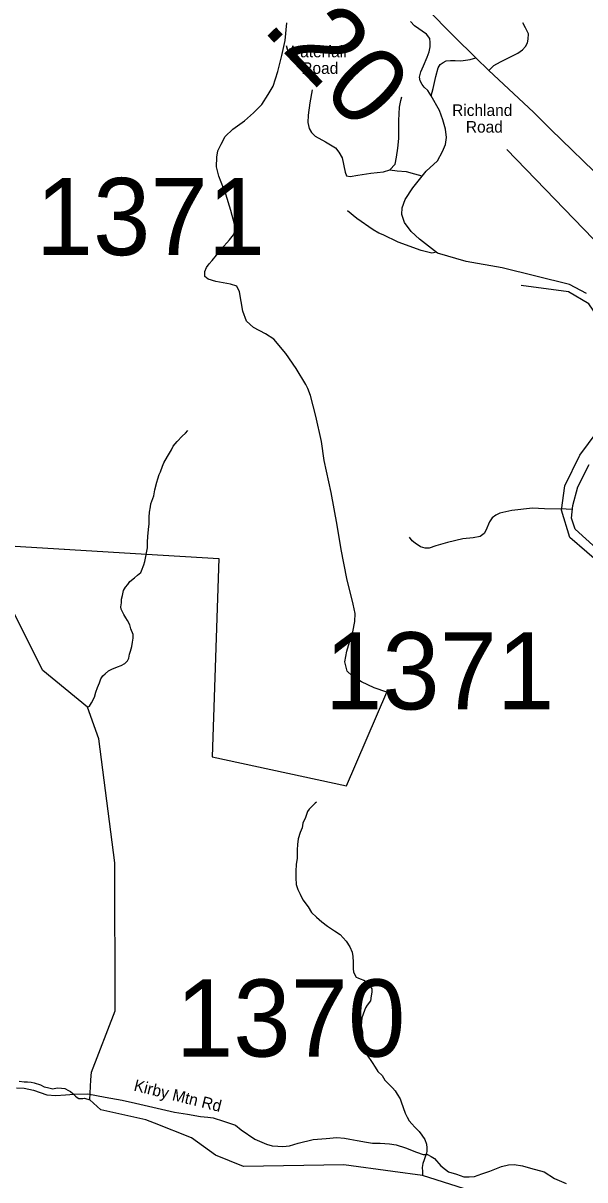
# Model space of a CAD drawing. Extents: x 1159738 to 1321356, y 736314 to 882035.
# Drawn here: x 1226659 to 1230300, y 844628 to 852123 of the extents above; entities that cross this region are included whole.
import ezdxf

# ---------------------------------------------------------------- set-up
doc = ezdxf.new("R2010")
doc.units = 0
for name, color, linetype in [('Exist Boundary Land Use Forest National US Forest Service', 7, 'Continuous'), ('Exist Hydrographic Creek Single Shore', 7, 'Continuous'), ('Exist Hydrographic Misc Water Feature', 7, 'Continuous'), ('Exist Road Non-System Type 51', 7, 'Continuous'), ('Exist Road Primary US Attributed', 7, 'Continuous'), ('Exist Road Secondary Mileage Hundredths English Label', 7, 'Continuous'), ('Exist Road Secondary Type 51 Attributed', 7, 'Continuous'), ('Exist Road Secondary Type 51 Label', 7, 'Continuous'), ('Exist Road Secondary Type 51 Number Label', 7, 'Continuous')]:
    doc.layers.add(name, color=color, linetype=linetype)

msp = doc.modelspace()

# ---------------------------------------------------------------- linework, layer by layer
at = {"layer": 'Exist Boundary Land Use Forest National US Forest Service'}
for points in [[(1228023.5, 850751.6), (1228036.5, 850785.6), (1228028.5, 850819.6), (1228005.5, 850909.6), (1227973.5, 851014.6), (1227928.5, 851130.6), (1227912.5, 851192.6), (1227914.5, 851254.6), (1227921.5, 851294.6), (1227942.5, 851339.6), (1227969.5, 851387.6), (1228018.5, 851435.6), (1228094.5, 851489.6), (1228153.5, 851542.6), (1228207.5, 851596.6), (1228248.5, 851659.6), (1228280.5, 851713.6), (1228310.5, 851808.6), (1228335.5, 851913.6), (1228357.5, 852009.6), (1228368.5, 852124.6)], [(1226391.5, 848747.4), (1227458.6, 848682.2), (1227928.7, 848653.6), (1227883.7, 847369.6), (1228755.6, 847181.6), (1229017.6, 847788.6), (1228935.6, 847816.5), (1228852.6, 847855.6), (1228791.6, 847894.6), (1228758.6, 847923.6), (1228743.6, 847983.6), (1228757.6, 848053.6), (1228781.6, 848133.6), (1228796.7, 848178.6), (1228808.6, 848246.5), (1228810.6, 848296.6), (1228797.6, 848358.6), (1228757.6, 848523.6), (1228720.6, 848712.6), (1228694.6, 848869.5), (1228656.6, 849082.5), (1228609.6, 849289.5), (1228592.6, 849412.6), (1228556.6, 849575.6), (1228522.6, 849710.6), (1228505.6, 849756.6), (1228492.7, 849781.6), (1228428.6, 849884.7), (1228361.6, 849982.6), (1228283.6, 850074.6), (1228230.6, 850109.6), (1228153.6, 850151.6), (1228106.5, 850191.6), (1228084.5, 850255.6), (1228061.5, 850382.6), (1228044.5, 850418.6), (1228004.5, 850431.6), (1227907.5, 850448.6), (1227859.5, 850463.6), (1227836.5, 850480.6), (1227836.5, 850512.6), (1227847.5, 850539.6), (1227866.2, 850562.4), (1227884.5, 850584.6), (1227911.9, 850619), (1227942.5, 850657.6), (1227996.5, 850718.6), (1228023.5, 850751.6)]]:
    msp.add_lwpolyline(points, dxfattribs=at)
at = {"layer": 'Exist Hydrographic Creek Single Shore'}
for points in [[(1227097.9, 845276.6), (1227103.6, 845325.9), (1227255.7, 845723.3), (1227254.7, 846681.8), (1227150.6, 847484.9), (1227076.7, 847690.2), (1226786.6, 847928.8), (1226334.6, 848824.1), (1226300.6, 849107.1), (1226352.5, 849516.4), (1226398.6, 850014.4), (1226434.6, 850122), (1226445.5, 850886.7), (1226493.5, 851095.8), (1226459.5, 851414.9), (1226405.5, 851580.1), (1226414.5, 851914.8), (1226559.5, 852387.9)], [(1227510.1, 844994.5), (1227453.7, 845016.8), (1227163.6, 845081.8), (1227091.1, 845146.2), (1227097.9, 845276.6)], [(1231879.7, 843651.3), (1231599.7, 843775.1), (1231416.7, 843814.8), (1231041.8, 843815.8), (1230803.7, 843938.7), (1230461.7, 844290.2), (1230280.7, 844375.9), (1229832.7, 844470.3), (1229248.1, 844656.2), (1229054.7, 844682.8), (1228738.7, 844725.2), (1228087.7, 844715.2), (1227906.6, 844787.8), (1227750.7, 844899.3), (1227510.1, 844994.5)]]:
    msp.add_lwpolyline(points, dxfattribs=at)
at = {"layer": 'Exist Hydrographic Misc Water Feature'}
for points in [[(1230812.6, 847874.4), (1230623.7, 848311.5), (1230422.6, 848601.1), (1230202.6, 848789.4), (1230149.6, 848967.7), (1230169.6, 849124.8), (1230266.6, 849323.2), (1230499.6, 849633.6), (1230535.6, 849741.2), (1230511.3, 850031.3), (1230325.6, 850303.5), (1230193.6, 850381.6), (1229886.6, 850423.9)], [(1227076.7, 847690.2), (1227089, 847697.9), (1227103.4, 847719.6), (1227122.5, 847755.1), (1227131.2, 847786.9), (1227142.1, 847818.6), (1227154.8, 847848.3), (1227163.6, 847874.1), (1227176.1, 847893.8), (1227190.5, 847907.4), (1227212.9, 847926.9), (1227235.2, 847936.3), (1227271.6, 847951.4), (1227293.8, 847960.8), (1227318.2, 847974.2), (1227336.7, 847991.8), (1227345.1, 848007.5), (1227349.7, 848033.4), (1227356.4, 848053.2), (1227363.1, 848083.1), (1227367.8, 848111), (1227372.5, 848136.9), (1227373.1, 848160.9), (1227358.1, 848199.3), (1227350.7, 848223.5), (1227335.3, 848251.9), (1227325.8, 848270.2), (1227312.4, 848290.6), (1227302.8, 848308.8), (1227295.3, 848325), (1227293.7, 848341.1), (1227296.3, 848367), (1227297, 848391), (1227303.6, 848414.9), (1227310.3, 848446.7), (1227322.9, 848468.4), (1227337.5, 848486.1), (1227352, 848505.7), (1227380.6, 848528.9), (1227401.1, 848546.4), (1227421.5, 848564), (1227427.7, 848573.8), (1227442.8, 848613.4), (1227447.3, 848635.3), (1227465.6, 848722.9), (1227466.6, 848758.9), (1227467.6, 848796.9), (1227472.7, 848842.8), (1227475.6, 848878.8), (1227476.8, 848922.8), (1227477.6, 848954.8), (1227484.4, 848988.6), (1227487, 849008.6), (1227506.4, 849060.1), (1227513.3, 849100), (1227526.6, 849147.6), (1227533.2, 849169.5), (1227541.9, 849197.3), (1227550.3, 849215.1), (1227563.4, 849252.8), (1227572, 849274.5), (1227594.9, 849313.9), (1227620.1, 849357.4), (1227632.7, 849381), (1227657.6, 849412.4), (1227690.4, 849447.6), (1227710.9, 849465.1), (1227727.3, 849482.6)], [(1228561.9, 847075.5), (1228551.7, 847067.8), (1228541.5, 847058.1), (1228533.3, 847050.2), (1228512.8, 847030.7), (1228502.4, 847015), (1228489.3, 846975.3), (1228472.4, 846939.7), (1228467.6, 846909.9), (1228454.7, 846878.2), (1228441.7, 846838.5), (1228436.8, 846800.6), (1228435.9, 846766.5), (1228434.5, 846712.5), (1228429.4, 846670.7), (1228426.2, 846628.7), (1228427.1, 846584.6), (1228430.1, 846542.6), (1228439.2, 846510.3), (1228454.5, 846479.9), (1228471.5, 846443.4), (1228506.4, 846396.5), (1228527.5, 846359.9), (1228560.6, 846329), (1228596, 846300.1), (1228633.2, 846271.2), (1228676.5, 846242), (1228713.9, 846217), (1228752.8, 846174), (1228777.9, 846137.3), (1228793.1, 846102.9), (1228796.2, 846074.8), (1228799.4, 846038.7), (1228798.3, 845996.7), (1228801.7, 845974.6), (1228818.9, 845942.1), (1228828.7, 845937.9), (1228844.5, 845929.5), (1228868.4, 845922.8), (1228894.1, 845906.2), (1228909.4, 845883.7), (1228919.1, 845865.5), (1228918.5, 845843.5), (1228915.8, 845819.5), (1228910.9, 845787.7), (1228890.3, 845760.1), (1228877.8, 845742.4), (1228871.3, 845724.6), (1228854.1, 845677), (1228853.6, 845655), (1228850.8, 845625.1), (1228859.7, 845584.9), (1228859.2, 845562.8), (1228866.1, 845520.6), (1228873, 845480.4), (1228890, 845435.9), (1228920.7, 845389.1), (1228941.9, 845358.5), (1228959.2, 845330.1), (1228986.5, 845303.3), (1229003.8, 845274.9), (1229033.1, 845244.2), (1229052.6, 845223.6), (1229070.1, 845205.2), (1229083.5, 845182.8), (1229102.7, 845152.3), (1229110.3, 845134.1), (1229123.3, 845097.7), (1229136.3, 845059.3), (1229147.7, 845035), (1229161.1, 845010.7), (1229178.6, 844990.2), (1229198, 844969.7), (1229213.7, 844955.2), (1229227.3, 844940.9), (1229242.8, 844918.5), (1229264.1, 844889.9), (1229273.3, 844859.6), (1229276.7, 844835.6), (1229276.1, 844813.6), (1229273.8, 844801.7), (1229267.3, 844783.8), (1229258.6, 844757.9), (1229250, 844734.2), (1229245.4, 844708.3), (1229248.7, 844682.2), (1229248.1, 844656.2)], [(1226634, 845268), (1226665.9, 845263.1), (1226687.9, 845262.6), (1226711.9, 845262), (1226731.9, 845257.4), (1226771.6, 845244.4), (1226795.2, 845231.8), (1226817.2, 845227.3), (1226852.9, 845218.3), (1226881.1, 845223.6), (1226909, 845222.9), (1226929, 845220.3), (1226952.6, 845207.8), (1226966.6, 845201.4), (1226982.1, 845187), (1226999.8, 845170.5), (1227009.5, 845162.2), (1227019.4, 845155.9), (1227031.4, 845155.7), (1227045.4, 845155.3), (1227057.5, 845157), (1227091.1, 845146.2)]]:
    msp.add_lwpolyline(points, dxfattribs=at)
at = {"layer": 'Exist Road Non-System Type 51'}
for points in [[(1228533.4, 851689.9), (1228518, 851606), (1228506.8, 851526.2), (1228505.4, 851480.1), (1228512.4, 851440.9), (1228529.2, 851414.3), (1228553, 851390.5), (1228620.1, 851354.1), (1228683, 851315), (1228705.4, 851287), (1228727.7, 851250.6), (1228747.3, 851156.9), (1228755.7, 851133.1), (1228778.1, 851128.9), (1228828.4, 851137.3), (1228912.3, 851151.3), (1228996.2, 851159.7), (1229036.7, 851172.3), (1229071.7, 851208.6), (1229080.1, 851253.4), (1229087, 851312.2), (1229094, 851375.1), (1229095.4, 851491.3), (1229099.6, 851579.4), (1229108, 851621.4), (1229115, 851645.2)], [(1229036.7, 851172.3), (1229084.3, 851166.7), (1229143, 851161.1), (1229196.1, 851147.1), (1229243.6, 851134.5)], [(1229330.3, 850637.1), (1229309.4, 850632.9), (1229239.4, 850649.7), (1229091.2, 850702.8), (1228992, 850751.8), (1228965.4, 850761.6), (1228929.1, 850782.6), (1228822.8, 850856.8), (1228761.3, 850905.7)], [(1230215.7, 848972.1), (1230178, 848973.5), (1230038.2, 848974.9), (1229961.3, 848980.5), (1229827.1, 848965.1), (1229748.8, 848946.9), (1229723.6, 848935.7), (1229699.8, 848917.5), (1229683, 848892.3), (1229659.3, 848835), (1229646.7, 848815.4), (1229621.5, 848797.2), (1229576.8, 848788.8), (1229509.7, 848781.8), (1229409, 848758), (1229334.9, 848735.6), (1229290.2, 848721.6), (1229265, 848721.6), (1229235.6, 848730), (1229199.3, 848752.4), (1229181.1, 848767.8), (1229164.3, 848791.6)]]:
    msp.add_lwpolyline(points, dxfattribs=at)
at = {"layer": 'Exist Road Primary US Attributed'}
for points in [[(1229593.5, 851898.4), (1229450.8, 852038.7), (1229388.4, 852100.6), (1229282.8, 852210.7), (1229216.2, 852273.3), (1229178.7, 852308.4), (1229124.5, 852349.9), (1229080.6, 852379.4), (1229030.4, 852408.1), (1228992.9, 852424.9), (1228945, 852443.2), (1228911.6, 852454.2), (1228886, 852458.4), (1228830.9, 852471.1)], [(1229678.9, 851815.4), (1229593.5, 851898.4)], [(1230427.9, 851095.9), (1230078.8, 851433.4), (1229967.8, 851545.5), (1229678.9, 851815.4)]]:
    msp.add_lwpolyline(points, dxfattribs=at)
at = {"layer": 'Exist Road Secondary Type 51 Attributed'}
for points in [[(1229304, 851651.1), (1229282.2, 851686.6), (1229258.5, 851707.7), (1229244.9, 851726.1), (1229232.2, 851750), (1229228.2, 851773.2), (1229237, 851808.3), (1229253.7, 851846.5), (1229278.4, 851901.6), (1229291.2, 851935.9), (1229297.6, 851968.6), (1229298.4, 851997.3), (1229295.2, 852023.6), (1229273.6, 852052.3), (1229195, 852106), (1229169.6, 852133.3)], [(1229678.9, 851815.4), (1229710.8, 851848.1), (1229753, 851872.1), (1229835.7, 851913.8), (1229864.9, 851927.3), (1229895.8, 851951), (1229915, 851971), (1229928.5, 851995.7), (1229933.3, 852019.6), (1229934.9, 852053.9), (1229915, 852092.2), (1229897.4, 852124.1)], [(1229304, 851651.1), (1229318.1, 851699.1), (1229335.1, 851777.9), (1229348.6, 851833), (1229363, 851854.5), (1229382.9, 851868.1), (1229401.3, 851878.4), (1229430, 851880.8), (1229459.6, 851880.3), (1229495.5, 851878.1), (1229557.6, 851887.2), (1229593.5, 851898.4)], [(1230311.2, 850372.1), (1230200.4, 850428.4), (1229763.6, 850538.3), (1229531.2, 850578.2), (1229344.6, 850633.1), (1229227.5, 850722.2), (1229174.4, 850773.8), (1229130.7, 850831.6), (1229113, 850883.8), (1229115.1, 850927), (1229135.4, 850980.1), (1229185.3, 851056.7), (1229271.2, 851163), (1229346.2, 851230.2), (1229378.5, 851291), (1229396.1, 851337.2), (1229402.5, 851381.9), (1229396.1, 851436.1), (1229379, 851495.9), (1229358.2, 851557), (1229304, 851651.1)], [(1230376.3, 848718.6), (1230237.9, 848843.5), (1230214.4, 848915.4), (1230222.2, 848996.7), (1230255, 849118.6), (1230328.4, 849264)], [(1226616.7, 845225.2), (1226666.3, 845222.5), (1226726.6, 845209.1), (1226812.4, 845178.3), (1226871.4, 845175.6), (1226933.1, 845178.3), (1226989.4, 845182.3), (1227078.1, 845184.5), (1227190.4, 845164.8), (1227301.7, 845143.4), (1227388.8, 845124.6), (1227639.7, 845067.4), (1227725.5, 845052.7), (1227809.9, 845039.3), (1227856.8, 845033.9), (1227891.7, 845029.9), (1227958.7, 845008.4), (1228035.1, 844981.6), (1228072.6, 844952.1), (1228161.1, 844891.7), (1228236.2, 844859.5), (1228273.7, 844848.8), (1228310.9, 844846.2), (1228342.1, 844844.8), (1228385, 844847.5), (1228441.3, 844864.9), (1228539.4, 844890.3), (1228622.5, 844897), (1228693.6, 844902.4), (1228741.8, 844898.4), (1228776.7, 844891.7), (1228824.9, 844882.3), (1228885.3, 844871.5), (1228922.8, 844866.2), (1228973.7, 844864.8), (1229034, 844862.2), (1229078.3, 844855.5), (1229138.6, 844835.3), (1229208.3, 844807.2), (1229252.3, 844792.6), (1229279.3, 844792.4), (1229304.8, 844780.3), (1229325.3, 844766.2), (1229367.8, 844718.6), (1229395.9, 844694.5), (1229416.1, 844679.7), (1229467.3, 844664.3), (1229515.6, 844648.2), (1229550.4, 844646.8), (1229585.3, 844649.5), (1229633.5, 844666.9), (1229684.5, 844684.4), (1229759.5, 844715.2), (1229805.1, 844724.6), (1229842.7, 844727.3), (1229896.3, 844719.2), (1229947.2, 844704.5), (1230037, 844680.3), (1230102.7, 844636.1), (1230179.1, 844603.9)]]:
    msp.add_lwpolyline(points, dxfattribs=at)
at = {"layer": 'Exist Road Secondary Type 51 Number Label'}
msp.add_lwpolyline([(1229793.9, 851304.6), (1231287, 849759.2), (1232649, 850112.8)], dxfattribs=at)

# ---------------------------------------------------------------- texts
at = {"layer": 'Exist Road Secondary Mileage Hundredths English Label'}
msp.add_text('.20', height=500, rotation=313.5779, dxfattribs=at).set_placement((1228200.6, 852086.4))
at = {"layer": 'Exist Road Secondary Type 51 Label'}
for s, p in [('Waterfall', (1228360.3, 851901.9)), ('Road', (1228462.4, 851794.1)), ('Richland', (1229439.9, 851521.4)), ('Road', (1229529, 851413.6))]:
    msp.add_text(s, height=75, dxfattribs=at).set_placement(p)
msp.add_text('Kirby Mtn Rd', height=75, rotation=346.0426, dxfattribs=at).set_placement((1227371.9, 845207.3))
at = {"layer": 'Exist Road Secondary Type 51 Number Label'}
for s, p in [('1371', (1226740.6, 850619.7)), ('1371', (1228614.9, 847676.2)), ('1370', (1227649.6, 845426.6))]:
    msp.add_text(s, height=500, dxfattribs=at).set_placement(p)

doc.saveas('drawing.dxf')
